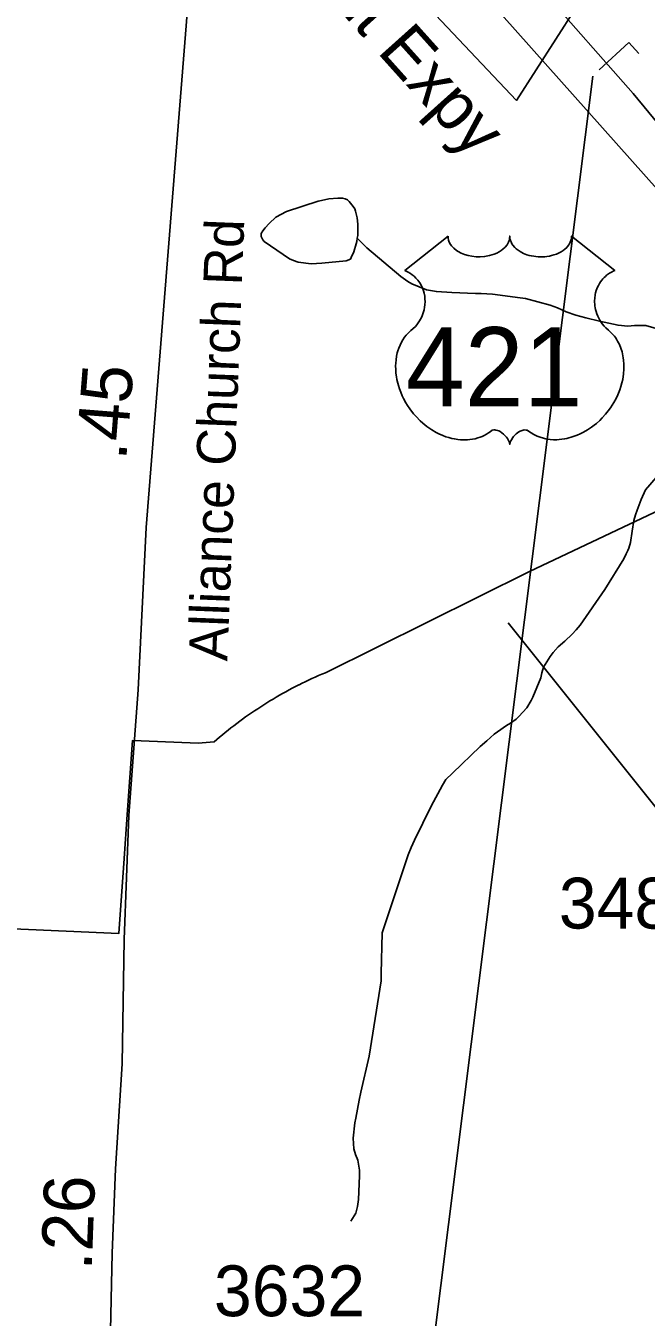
# Model space of a CAD drawing. Extents: x 1662474 to 1856135, y 779280 to 917889.
# Drawn here: x 1777776 to 1779302, y 814414 to 817590 of the extents above; entities that cross this region are included whole.
import ezdxf

# ---------------------------------------------------------------- set-up
doc = ezdxf.new("R2010")
doc.units = 0
for name, color, linetype in [('Exist Boundary Political City Limit New', 7, 'Continuous'), ('Exist Hydrographic Misc Water Feature', 7, 'Continuous'), ('Exist Hydrographic Pond Under 1500 Sq Ft', 7, 'Continuous'), ('Exist Road Non-System Type 51', 7, 'Continuous'), ('Exist Road Primary Interstate Structure Cantilever Sign CELL', 7, 'Continuous'), ('Exist Road Primary Interstate Structure Cantilever Sign Number Label', 7, 'Continuous'), ('Exist Road Primary US Divided Attributed', 7, 'Continuous'), ('Exist Road Primary US Label', 7, 'Continuous'), ('Exist Road Primary US Shield CELL', 7, 'Continuous'), ('Exist Road Primary US Shield Number Label', 7, 'Continuous'), ('Exist Road Secondary Mileage Hundredths English Label', 7, 'Continuous'), ('Exist Road Secondary Mileage Tenths English Label', 7, 'Continuous'), ('Exist Road Secondary Type 51 Attributed', 7, 'Continuous'), ('Exist Road Secondary Type 51 Label', 7, 'Continuous'), ('Exist Road Secondary Type 51 Number Label', 7, 'Continuous'), ('Map Preparation Boundary City Limit Buffer Line', 7, 'Continuous')]:
    doc.layers.add(name, color=color, linetype=linetype)

msp = doc.modelspace()

# ---------------------------------------------------------------- linework, layer by layer
at = {"layer": 'Exist Boundary Political City Limit New'}
for points in [[(1779177.2, 817709.1), (1778983.1, 817406.9), (1778443.1, 817978.6)], [(1779413.8, 816436.4), (1779015.1, 816248.4), (1778512.9, 815998.9), (1778504.6, 815995.4), (1778496.4, 815991.9), (1778488.1, 815988.2), (1778479.9, 815984.6), (1778471.8, 815980.8), (1778463.6, 815976.9), (1778455.6, 815973), (1778448.4, 815969.5), (1778447.5, 815969), (1778439.5, 815964.9), (1778431.5, 815960.8), (1778423.6, 815956.6), (1778415.6, 815952.2), (1778407.8, 815947.9), (1778399.9, 815943.5), (1778392.1, 815939), (1778384.4, 815934.4), (1778376.6, 815929.8), (1778369.1, 815925), (1778361.4, 815920.2), (1778353.9, 815915.4), (1778346.4, 815910.5), (1778338.9, 815905.5), (1778331.4, 815900.4), (1778324, 815895.4), (1778316.6, 815890.2), (1778309.4, 815884.9), (1778302.1, 815879.6), (1778294.9, 815874.2), (1778287.8, 815868.8), (1778280.6, 815863.2), (1778273.6, 815857.7), (1778266.6, 815852), (1778259.6, 815846.2), (1778252.8, 815840.5), (1778245.9, 815834.7), (1778239.1, 815828.8), (1778200.1, 815825.6), (1778059.6, 815831.2), (1778038.1, 815832), (1778025.2, 815650.6), (1778018.1, 815542.2), (1778004.5, 815357.6), (1776466.6, 815426)]]:
    msp.add_lwpolyline(points, dxfattribs=at)
at = {"layer": 'Exist Hydrographic Misc Water Feature'}
for points in [[(1778590.8, 817068.2), (1778614.6, 817044), (1778698.3, 816973.5), (1778716.1, 816961.3), (1778726.1, 816955.3), (1778761.8, 816941), (1778786, 816936.8), (1778824, 816934.6), (1778882, 816932.2), (1778895.9, 816932.1), (1778924, 816929.9), (1778991.9, 816921.4), (1779005.8, 816919.3), (1779065.7, 816902.9), (1779083.8, 816896.8), (1779105.7, 816886.6), (1779129.5, 816878.5), (1779153.5, 816872.3), (1779187.5, 816864), (1779233.4, 816853.7), (1779257.4, 816851.5), (1779273.4, 816853.4), (1779283.5, 816853.4), (1779301.5, 816853.3), (1779377.4, 816830.7)], [(1779326.7, 816479), (1779300.7, 816449.2), (1779290.4, 816425.2), (1779280.4, 816399.3), (1779276.1, 816387.3), (1779272, 816373.3), (1779267.9, 816347.4), (1779263.6, 816319.4), (1779259.5, 816305.4), (1779257.6, 816299.4), (1779253.5, 816291.4), (1779247.4, 816279.5), (1779200.8, 816203.8), (1779140.3, 816116.2), (1779130.1, 816104.3), (1779120, 816094.3), (1779102, 816076.5), (1779086, 816062.6), (1779073.7, 816048.6), (1779065.7, 816038.7), (1779049.5, 816012.8), (1779045.4, 815998.8), (1779043.4, 815986.8), (1779023.1, 815938.9), (1779019, 815931), (1779008.7, 815913.1), (1778988.6, 815891.2), (1778982.5, 815885.2), (1778968.5, 815875.3), (1778958.5, 815869.4), (1778936.3, 815853.5), (1778928.3, 815847.6), (1778910.1, 815831.7), (1778894.1, 815817.8), (1778825.6, 815752.3), (1778809.6, 815736.4), (1778801.4, 815722.5), (1778773.1, 815670.6), (1778732.5, 815586.9), (1778724.3, 815569), (1778716.3, 815551), (1778712.2, 815539), (1778652.9, 815359.4), (1778650.1, 815259.4), (1778650.1, 815241.4), (1778620.7, 815055.6), (1778600.2, 814967.7), (1778596.1, 814947.7), (1778587.7, 814903.7), (1778585.7, 814891.7), (1778581.4, 814853.8), (1778583.2, 814827.8), (1778587.1, 814813.8), (1778592.9, 814799.7), (1778596.8, 814775.7), (1778596.8, 814761.6), (1778594.3, 814703.6), (1778592.2, 814685.7), (1778588.1, 814669.7), (1778575.8, 814649.7)]]:
    msp.add_lwpolyline(points, dxfattribs=at)
at = {"layer": 'Exist Hydrographic Pond Under 1500 Sq Ft'}
msp.add_lwpolyline([(1778590.8, 817068.2), (1778590.6, 817060.2), (1778588.8, 817054.2), (1778582.6, 817034.3), (1778576.5, 817020.3), (1778574.4, 817016.3), (1778564.4, 817012.4), (1778504.3, 817006.9), (1778478.2, 817005), (1778446.2, 817009.2), (1778434.4, 817013.3), (1778424.5, 817017.4), (1778362.6, 817059.9), (1778358.7, 817063.9), (1778354.6, 817071.9), (1778354.8, 817079.9), (1778358.9, 817085.9), (1778364.8, 817093.8), (1778374.9, 817103.7), (1778391.1, 817119.7), (1778417.1, 817133.5), (1778495.5, 817158.9), (1778503.5, 817160.8), (1778521.5, 817164.7), (1778543.4, 817166.6), (1778555.3, 817166.5), (1778561.5, 817164.5), (1778567.4, 817162.4), (1778571.3, 817158.3), (1778581.4, 817146.3), (1778585.3, 817140.3), (1778587.1, 817134.3), (1778591, 817118.3), (1778593.1, 817102.3), (1778592.9, 817074.2), (1778590.8, 817068.2)], dxfattribs=at)
at = {"layer": 'Exist Road Non-System Type 51'}
msp.add_lwpolyline([(1778962.8, 816122.2), (1779744.6, 815145.6), (1779746, 815143.8)], dxfattribs=at)
at = {"layer": 'Exist Road Primary Interstate Structure Cantilever Sign CELL'}
for q in [(1779186.8, 817482.4), (1779284.5, 817521.9)]:
    msp.add_line((1779259.4, 817549.2), q, dxfattribs=at)
at = {"layer": 'Exist Road Primary Interstate Structure Cantilever Sign Number Label'}
msp.add_line((1779170.9, 817466.6), (1778541.2, 812459.6), dxfattribs=at)
at = {"layer": 'Exist Road Primary US Divided Attributed'}
for points in [[(1778845.3, 817732.3), (1779369.4, 817143.8), (1779585.4, 816876.4), (1780024.9, 816287.4), (1780393.9, 815708.2)], [(1780528.9, 815708.2), (1780448.3, 815844.1), (1780159.6, 816293.1), (1780012.9, 816486.7), (1779796.9, 816776.8), (1779597.5, 817027.5), (1779447.9, 817208.7), (1779270.5, 817423.6), (1779043.3, 817681.8)]]:
    msp.add_lwpolyline(points, dxfattribs=at)
at = {"layer": 'Exist Road Primary US Shield CELL'}
msp.add_lwpolyline([(1778814.8, 817072.8), (1778815, 817068.4), (1778816.1, 817063.2), (1778816.9, 817060.5), (1778819.4, 817055.3), (1778823.4, 817049.2), (1778829, 817043.2), (1778835.3, 817038), (1778839.6, 817035.3), (1778846.9, 817031.4), (1778855.1, 817027.9), (1778864.2, 817025.3), (1778873.6, 817023.4), (1778883.8, 817022.3), (1778893.9, 817022.1), (1778904.8, 817022.9), (1778916.9, 817025.2), (1778922.5, 817026.7), (1778928.7, 817028.8), (1778934.5, 817031.2), (1778940.8, 817034.6), (1778945.9, 817037.8), (1778949.9, 817040.7), (1778955.5, 817046.1), (1778960, 817051.7), (1778961.9, 817054.9), (1778963.5, 817057.9), (1778965.8, 817064.3), (1778966.4, 817067.1), (1778966.8, 817073), (1778967.2, 817068), (1778967.7, 817065), (1778968.5, 817062), (1778969.8, 817058.8), (1778972, 817054.2), (1778974.6, 817050.5), (1778979.3, 817044.9), (1778982.2, 817042.1), (1778984.9, 817039.9), (1778992.2, 817035), (1779000.6, 817030.7), (1779004.7, 817028.9), (1779009, 817027.4), (1779014.4, 817025.7), (1779020, 817024.4), (1779025.5, 817023.5), (1779031.2, 817022.6), (1779036.9, 817022.2), (1779041.6, 817022.1), (1779047.4, 817022.1), (1779052.8, 817022.5), (1779058.2, 817023.1), (1779064.2, 817024.1), (1779069.1, 817025.2), (1779075.5, 817026.9), (1779081.3, 817028.9), (1779086.3, 817031.1), (1779092.9, 817034.6), (1779098.3, 817037.9), (1779102.2, 817041), (1779106.8, 817045.3), (1779111.2, 817050.4), (1779113.8, 817054.1), (1779115.6, 817057.9), (1779117.3, 817062), (1779118.3, 817066.2), (1779118.8, 817069.9), (1779118.9, 817073.1), (1779225.2, 816988.4), (1779222.7, 816987.5), (1779216.9, 816984.7), (1779212.3, 816982), (1779205, 816976.8), (1779201.9, 816974), (1779198.8, 816971), (1779195.9, 816967.9), (1779193.3, 816964.9), (1779190.2, 816960.7), (1779187.5, 816956.4), (1779184.8, 816951.7), (1779182.8, 816947.6), (1779179.5, 816939.1), (1779178, 816933.7), (1779177, 816929.1), (1779175.7, 816919.6), (1779175.4, 816915.1), (1779175.4, 816910.6), (1779175.7, 816905.9), (1779176.1, 816901.4), (1779176.9, 816896.7), (1779177.7, 816892.5), (1779179, 816887.4), (1779180.9, 816881.5), (1779183.2, 816875.8), (1779188, 816866.6), (1779194.3, 816857.2), (1779198.7, 816851.9), (1779203.1, 816847.4), (1779209.7, 816841.8), (1779213.2, 816838.7), (1779217.3, 816834.6), (1779224, 816826.9), (1779226.7, 816823.3), (1779229.4, 816819.2), (1779231.9, 816815), (1779234.4, 816810.4), (1779236.4, 816806.5), (1779240.2, 816797.4), (1779242.9, 816788.5), (1779244.2, 816783.9), (1779246.1, 816773.5), (1779246.9, 816768.3), (1779247.7, 816758.1), (1779247.7, 816745.8), (1779246.8, 816734.1), (1779244.6, 816720.5), (1779242.8, 816712.4), (1779240, 816702.9), (1779237.3, 816694.6), (1779232.4, 816682.5), (1779228.1, 816673.7), (1779222.5, 816663.4), (1779218.7, 816657.2), (1779214.3, 816650.6), (1779208.7, 816642.9), (1779202.1, 816634.7), (1779194.3, 816626.1), (1779188, 816619.8), (1779179.7, 816612.4), (1779174.6, 816608.2), (1779167.5, 816602.8), (1779157.7, 816596.3), (1779148, 816590.7), (1779139.8, 816586.5), (1779132.5, 816583.4), (1779123.1, 816579.8), (1779107.4, 816575.5), (1779101.7, 816574.3), (1779094.9, 816573.3), (1779088.6, 816572.6), (1779082.5, 816572.2), (1779074.2, 816572.2), (1779065.9, 816572.9), (1779058.2, 816574), (1779050.1, 816575.7), (1779041.6, 816578.2), (1779033.9, 816581.2), (1779026.1, 816585.1), (1779013, 816593.3), (1779009.2, 816595.4), (1779007, 816595.9), (1779001.9, 816596.2), (1778997.2, 816595.2), (1778992.3, 816593.2), (1778989.3, 816591.7), (1778985.4, 816589.1), (1778982.4, 816586.7), (1778978.8, 816583.2), (1778976.2, 816580.3), (1778974.3, 816578.1), (1778970.6, 816572.2), (1778969.3, 816569.5), (1778967.9, 816565.9), (1778966.7, 816560.6), (1778965, 816567.3), (1778963.1, 816571.7), (1778960.8, 816575.5), (1778958.5, 816578.8), (1778954.8, 816583), (1778951.5, 816586.3), (1778947.4, 816589.5), (1778943.2, 816592.1), (1778939.7, 816593.9), (1778936.6, 816595), (1778932.8, 816596), (1778929.6, 816596.2), (1778927.1, 816596.2), (1778923.5, 816595.4), (1778918.7, 816591.9), (1778914.2, 816588.8), (1778909.2, 816585.7), (1778903.3, 816582.5), (1778899, 816580.5), (1778893.8, 816578.5), (1778887.8, 816576.5), (1778881.3, 816574.8), (1778874.6, 816573.5), (1778868.7, 816572.6), (1778862.3, 816572), (1778856.6, 816571.8), (1778850.7, 816571.9), (1778845.1, 816572.3), (1778838.6, 816572.9), (1778830.6, 816574.1), (1778823.9, 816575.6), (1778816.9, 816577.5), (1778809.7, 816579.7), (1778801.9, 816582.7), (1778792.3, 816586.9), (1778785.6, 816590.3), (1778775, 816596.4), (1778762.5, 816605), (1778753.1, 816612.6), (1778746.3, 816618.8), (1778736.2, 816629.1), (1778730.2, 816635.9), (1778720.9, 816647.9), (1778715, 816656.7), (1778711.1, 816663.1), (1778705.4, 816673.4), (1778702.3, 816679.8), (1778698.3, 816689.2), (1778695.1, 816697.8), (1778692.5, 816706), (1778691.1, 816711.2), (1778689.1, 816720.3), (1778687.9, 816726.8), (1778686.7, 816735.7), (1778686, 816745), (1778685.9, 816753.6), (1778686.1, 816760.8), (1778686.9, 816769.1), (1778688.3, 816778), (1778690, 816785.6), (1778691.6, 816791), (1778693.8, 816797.7), (1778696.8, 816805), (1778700.3, 816812.1), (1778703.7, 816817.9), (1778707.9, 816824.2), (1778712, 816829.5), (1778717.5, 816835.4), (1778723.1, 816840.8), (1778728.3, 816845), (1778734.4, 816851.1), (1778737.6, 816854.7), (1778741.5, 816859.8), (1778744.6, 816864.5), (1778747, 816868.7), (1778750.3, 816874.9), (1778752.2, 816879.6), (1778754.7, 816886.7), (1778755.9, 816891.8), (1778757.1, 816898.2), (1778758, 816904.3), (1778758.3, 816911.9), (1778758.1, 816918.2), (1778757.3, 816925.6), (1778755.9, 816932.6), (1778754.2, 816938.7), (1778751.6, 816945.8), (1778749.2, 816950.9), (1778745.1, 816957.9), (1778740.6, 816964.4), (1778735.9, 816969.6), (1778731.2, 816974.3), (1778726.7, 816977.9), (1778722.4, 816980.9), (1778717, 816984.2), (1778711.8, 816986.8), (1778708.5, 816988.1)], close=True, dxfattribs=at)
at = {"layer": 'Exist Road Secondary Type 51 Attributed'}
msp.add_lwpolyline([(1777982.1, 814093.6), (1777977.7, 814190.9), (1777983.4, 814343.1), (1777988.7, 814571.1), (1777996.2, 814779.1), (1778013.3, 815037.4), (1778017.9, 815342.7), (1778029.6, 815647.7), (1778052.4, 815956.6), (1778072.2, 816356.1), (1778085.5, 816521.3), (1778186.6, 817796.9)], dxfattribs=at)
at = {"layer": 'Map Preparation Boundary City Limit Buffer Line'}
for points in [[(1779177.2, 817709.1), (1778983.1, 817406.9), (1778443.1, 817978.6)], [(1779413.8, 816436.4), (1779015.1, 816248.4), (1778512.9, 815998.9), (1778504.6, 815995.4), (1778496.4, 815991.9), (1778488.1, 815988.2), (1778479.9, 815984.6), (1778471.8, 815980.8), (1778463.6, 815976.9), (1778455.6, 815973), (1778448.4, 815969.5), (1778447.5, 815969), (1778439.5, 815964.9), (1778431.5, 815960.8), (1778423.6, 815956.6), (1778415.6, 815952.2), (1778407.8, 815947.9), (1778399.9, 815943.5), (1778392.1, 815939), (1778384.4, 815934.4), (1778376.6, 815929.8), (1778369.1, 815925), (1778361.4, 815920.2), (1778353.9, 815915.4), (1778346.4, 815910.5), (1778338.9, 815905.5), (1778331.4, 815900.4), (1778324, 815895.4), (1778316.6, 815890.2), (1778309.4, 815884.9), (1778302.1, 815879.6), (1778294.9, 815874.2), (1778287.8, 815868.8), (1778280.6, 815863.2), (1778273.6, 815857.7), (1778266.6, 815852), (1778259.6, 815846.2), (1778252.8, 815840.5), (1778245.9, 815834.7), (1778239.1, 815828.8), (1778200.1, 815825.6), (1778059.6, 815831.2), (1778038.1, 815832), (1778025.2, 815650.6), (1778018.1, 815542.2), (1778004.5, 815357.6), (1776466.6, 815426)]]:
    msp.add_lwpolyline(points, dxfattribs=at)

# ---------------------------------------------------------------- texts
at = {"layer": 'Exist Road Primary US Label'}
msp.add_text('J M Hunt Expy', height=120, rotation=311.8971, dxfattribs=at).set_placement((1778179.5, 818037.4))
at = {"layer": 'Exist Road Primary US Shield Number Label'}
msp.add_text('421', height=195, dxfattribs=at).set_placement((1778710.9, 816654))
at = {"layer": 'Exist Road Secondary Mileage Hundredths English Label'}
msp.add_text('.45', height=125, rotation=85.4654, dxfattribs=at).set_placement((1778022.7, 816520))
at = {"layer": 'Exist Road Secondary Mileage Tenths English Label'}
msp.add_text('.26', height=125, rotation=87.9349, dxfattribs=at).set_placement((1777938, 814528.4))
at = {"layer": 'Exist Road Secondary Type 51 Label'}
msp.add_text('Alliance Church Rd', height=95, rotation=87.7914, dxfattribs=at).set_placement((1778271.7, 816026.7))
at = {"layer": 'Exist Road Secondary Type 51 Number Label'}
for s, p in [('3486', (1779087.5, 815369.8)), ('3632', (1778238.8, 814416.2))]:
    msp.add_text(s, height=125, dxfattribs=at).set_placement(p)

doc.saveas('drawing.dxf')
